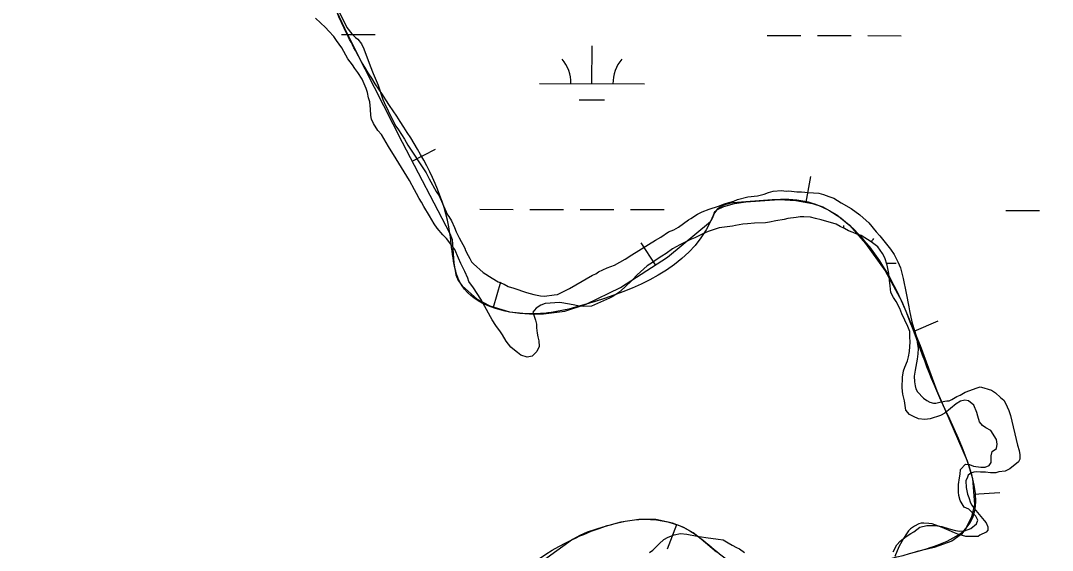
# Model space of a CAD drawing. Extents: x 3187622 to 3225504, y 800805 to 826213.
# Drawn here: x 3194499 to 3195483, y 817283 to 817789 of the extents above; entities that cross this region are included whole.
import ezdxf

# ---------------------------------------------------------------- set-up
doc = ezdxf.new("R2010")
doc.units = 0
for name, color, linetype in [('V-BORW-LINE', 7, 'Continuous'), ('V-SITE-VEGE', 7, 'Continuous'), ('V-WETL-SWMP', 7, 'Continuous')]:
    doc.layers.add(name, color=color, linetype=linetype)

msp = doc.modelspace()

# ---------------------------------------------------------------- linework, layer by layer
at = {"layer": 'V-BORW-LINE'}
for p, q in [((3194872.61, 817654.38), (3194894.78, 817665.94)), ((3195248.55, 817615.14), (3195253.02, 817639.73)), ((3195104.69, 817555.42), (3195091.12, 817576.42)), ((3194950.12, 817515.12), (3194957.14, 817539.11)), ((3195351.46, 817492.2), (3195374.5, 817501.91)), ((3195408.23, 817336.39), (3195433.17, 817338.16)), ((3195124.88, 817307.34), (3195115.8, 817284.05))]:
    msp.add_line(p, q, dxfattribs=at)
for points in [[(3194797.87, 817802.86), (3194808.15, 817781.44), (3194818.39, 817760.02), (3194863.15, 817672.54), (3194908.54, 817585.46), (3194910.71, 817579.56), (3194912.4, 817557.17), (3194914.27, 817545.92), (3194916.56, 817540.51), (3194920.16, 817535.33), (3194934.65, 817522.53), (3194946.52, 817516.17), (3194965.33, 817510.66), (3194984.54, 817508.55), (3194997.99, 817508.56), (3195018.36, 817511.33), (3195038.44, 817517.79), (3195071.3, 817533.85), (3195116.06, 817562.77), (3195157.18, 817596.8), (3195158.18, 817597.99), (3195159.32, 817600.53), (3195160.64, 817604.62), (3195161.64, 817606.42), (3195163.19, 817607.83), (3195169.86, 817611.13), (3195180.19, 817614.04), (3195190.76, 817615.52), (3195222.64, 817617.72), (3195238.6, 817616.95), (3195254.4, 817614.07), (3195264.26, 817610.73), (3195277.83, 817603.25), (3195289.98, 817592.8), (3195304.94, 817575.91), (3195323.79, 817549.53), (3195339.33, 817521), (3195357.31, 817478.32)], [(3195357.31, 817478.32), (3195373.09, 817435.12), (3195402.16, 817368.31), (3195407.17, 817351.37), (3195408.92, 817326.71), (3195406.29, 817314.92), (3195400.75, 817303.61), (3195396.56, 817298.43), (3195387.29, 817291.77), (3195370.52, 817285.67), (3195353.01, 817281.39)], [(3195162.99, 817281.1), (3195148.39, 817293.71), (3195140.58, 817299.64), (3195131.73, 817304.68), (3195121.08, 817308.82), (3195105.01, 817312.21), (3195088.97, 817312.31), (3195071.74, 817309.63), (3195054.54, 817305.11), (3195039.6, 817300.24), (3195032.45, 817297.19), (3195025.56, 817293.29), (3194977.11, 817258.14)]]:
    msp.add_lwpolyline(points, dxfattribs=at)
msp.add_spline([(3195014.15, 820127.75), (3195051.19, 820036.46), (3195079.12, 820023.13), (3195095.71, 820005.48), (3195110.87, 819937.09), (3195175.18, 819834.09), (3195197.05, 819771.03), (3195216.38, 819742.56), (3195236.04, 819732.06), (3195343.12, 819557.82), (3195386.44, 819443.91), (3195423.7, 819413.93), (3195435.21, 819377.25), (3195508.27, 819247.2), (3195522.81, 819188.06), (3195531.45, 819165.39), (3195561.32, 819136.96), (3195612.02, 819024.14), (3195671.57, 818940.87), (3195804.67, 818724.14), (3195856.56, 818587.84), (3195891.34, 818540.3), (3195946.95, 818432.98), (3195956.46, 818375.34), (3195967.94, 818321.95), (3195990.82, 818279.05), (3196012.85, 818284.02), (3196051.01, 818244.87), (3196059.66, 818210.47), (3196153.95, 818074.67), (3196181.72, 817999.75), (3196229.44, 817932.57), (3196235.77, 817878.6), (3196234, 817870.87), (3196216.51, 817843.18), (3196019.64, 817732.45), (3196013.69, 817705.61), (3195965.94, 817606.89), (3195937.72, 817579.99), (3195806.13, 817496.91), (3195442.67, 817228.37), (3195277.14, 817095.71), (3195161.32, 817066.03), (3195006.88, 816920.63), (3194988.89, 816904.25), (3194750.38, 816771.52), (3194626.73, 816626.04), (3194574.39, 816615.09), (3194537.13, 816629.54), (3194501.95, 816686.66), (3194504.96, 816727.79), (3194556.89, 816766.49), (3194645.98, 816889.8), (3194851.12, 817135.17), (3195025.56, 817293.29), (3195054.54, 817305.11), (3195088.97, 817312.31), (3195131.73, 817304.68), (3195173.61, 817273.69), (3195209.05, 817258.25), (3195260.24, 817261.31), (3195353.01, 817281.39), (3195400.75, 817303.61), (3195373.09, 817435.12), (3195339.33, 817521), (3195289.98, 817592.8), (3195254.4, 817614.07), (3195190.76, 817615.52), (3195163.19, 817607.83), (3195157.18, 817596.8), (3195038.44, 817517.79), (3194984.54, 817508.55), (3194920.16, 817535.33), (3194908.54, 817585.46), (3194818.39, 817760.02), (3194797.87, 817802.86), (3194765.35, 817861.17), (3194714.04, 817919.63), (3194687.02, 818000.29), (3194630.78, 818119.48), (3194667.35, 818141.82), (3194702.39, 818151.49), (3194837.38, 818213.06), (3194902.29, 818255.28), (3194911.56, 818327.13), (3194902.19, 818415.3), (3194985.45, 818303.67), (3195064.11, 818358.96), (3195105.49, 818400.26), (3195062.31, 818499.25), (3195048.25, 818530.37), (3195002.15, 818631.92), (3194941.61, 818693.57), (3194763.92, 818992.26), (3194734, 819033.87), (3194637.04, 819125.69), (3194584.72, 819145.81)], degree=3, dxfattribs=at)
at = {"layer": 'V-SITE-VEGE'}
for p, q in [((3194798.85, 817804.52), (3194807.5, 817788.02)), ((3194807.5, 817788.02), (3194810.39, 817781.98)), ((3194810.39, 817781.98), (3194814.89, 817775.96)), ((3194814.89, 817775.96), (3194818.56, 817772.36)), ((3194818.56, 817772.36), (3194820.6, 817770.76)), ((3194820.6, 817770.76), (3194824.28, 817766.35)), ((3194824.28, 817766.35), (3194826.35, 817761.52)), ((3194826.35, 817761.52), (3194832.56, 817745.41)), ((3194832.56, 817745.41), (3194835.46, 817738.16)), ((3194835.46, 817738.16), (3194840.02, 817726.88)), ((3194840.02, 817726.88), (3194844.59, 817713.18)), ((3194844.59, 817713.18), (3194845.83, 817710.36)), ((3194845.83, 817710.36), (3194853.67, 817693.86)), ((3194853.67, 817693.86), (3194856.96, 817687.83)), ((3194856.96, 817687.83), (3194859.42, 817684.21)), ((3194859.42, 817684.21), (3194865.16, 817675.37)), ((3194865.16, 817675.37), (3194868.45, 817669.75)), ((3194868.45, 817669.75), (3194886.08, 817643.23)), ((3194886.08, 817643.23), (3194888.96, 817637.6)), ((3194888.96, 817637.6), (3194895.55, 817625.53)), ((3194895.55, 817625.53), (3194898.42, 817621.11)), ((3194898.42, 817621.11), (3194902.55, 817611.85)), ((3195179.43, 817616.09), (3195183.05, 817617.74)), ((3195183.05, 817617.74), (3195192.73, 817620.26)), ((3195192.73, 817620.26), (3195202.02, 817621.16)), ((3195202.02, 817621.16), (3195208.47, 817622.83)), ((3195208.47, 817622.83), (3195212.5, 817624.48)), ((3195212.5, 817624.48), (3195216.93, 817625.74)), ((3195216.93, 817625.74), (3195225.01, 817626.22)), ((3195225.01, 817626.22), (3195229.46, 817625.86)), ((3195229.46, 817625.86), (3195231.89, 817625.88)), ((3195231.89, 817625.88), (3195239.58, 817625.15)), ((3195239.58, 817625.15), (3195244.02, 817625.19)), ((3195244.02, 817625.19), (3195250.5, 817624.44)), ((3195250.5, 817624.44), (3195260.61, 817623.73)), ((3195260.61, 817623.73), (3195265.07, 817622.56)), ((3195265.07, 817622.56), (3195269.94, 817620.58)), ((3195269.94, 817620.58), (3195274.8, 817619.01)), ((3195274.8, 817619.01), (3195281.72, 817614.63)), ((3194902.55, 817611.85), (3194906.27, 817602.99)), ((3195149.2, 817606.1), (3195156.05, 817608.59)), ((3195156.05, 817608.59), (3195164.92, 817611.51)), ((3195164.92, 817611.51), (3195170.56, 817613.58)), ((3195170.56, 817613.58), (3195174.59, 817614.83)), ((3195174.59, 817614.83), (3195179.43, 817616.09)), ((3195281.72, 817614.63), (3195291.48, 817609.06)), ((3195291.48, 817609.06), (3195299.62, 817603.08)), ((3194906.27, 817602.99), (3194907.5, 817601.39)), ((3194907.5, 817601.39), (3194909.96, 817597.37)), ((3194909.96, 817597.37), (3194912.85, 817590.93)), ((3195126.7, 817591.33), (3195136.34, 817598.3)), ((3195136.34, 817598.3), (3195138.35, 817599.53)), ((3195138.35, 817599.53), (3195144.78, 817603.63)), ((3195144.78, 817603.63), (3195149.2, 817606.1)), ((3195299.62, 817603.08), (3195302.88, 817600.28)), ((3195302.88, 817600.28), (3195308.17, 817595.47)), ((3194912.85, 817590.93), (3194914.51, 817586.9)), ((3195117.04, 817586.8), (3195122.28, 817588.87)), ((3195122.28, 817588.87), (3195126.7, 817591.33)), ((3195308.17, 817595.47), (3195315.13, 817587.05)), ((3194914.51, 817586.9), (3194917.39, 817581.27)), ((3194917.39, 817581.27), (3194922.74, 817571.21)), ((3195082.08, 817565.04), (3195104.59, 817579)), ((3195104.59, 817579), (3195109.81, 817581.88)), ((3195109.81, 817581.88), (3195117.04, 817586.8)), ((3195315.13, 817587.05), (3195318.81, 817583.04)), ((3195318.81, 817583.04), (3195329.03, 817570.21)), ((3194922.74, 817571.21), (3194923.57, 817569.2)), ((3194923.57, 817569.2), (3194926.04, 817564.37)), ((3195329.03, 817570.21), (3195332.31, 817565.38)), ((3194926.04, 817564.37), (3194927.69, 817561.56)), ((3194927.69, 817561.56), (3194929.33, 817558.34)), ((3194929.33, 817558.34), (3194930.97, 817556.34)), ((3195065.6, 817555.18), (3195075.65, 817560.94)), ((3195075.65, 817560.94), (3195082.08, 817565.04)), ((3195332.31, 817565.38), (3195336.02, 817558.14)), ((3195336.02, 817558.14), (3195338.5, 817552.51)), ((3194930.97, 817556.34), (3194940.35, 817547.94)), ((3195047.89, 817546.93), (3195050.3, 817548.57)), ((3195050.3, 817548.57), (3195058.75, 817552.69)), ((3195058.75, 817552.69), (3195065.6, 817555.18)), ((3195338.5, 817552.51), (3195341.02, 817542.42)), ((3194940.35, 817547.94), (3194948.88, 817542.76)), ((3194948.88, 817542.76), (3194954.58, 817539.18)), ((3194954.58, 817539.18), (3194960.26, 817536.8)), ((3195028.58, 817536.24), (3195044.67, 817545.69)), ((3195044.67, 817545.69), (3195047.89, 817546.93)), ((3195341.02, 817542.42), (3195343.98, 817528.3)), ((3194960.26, 817536.8), (3194964.32, 817534.82)), ((3194964.32, 817534.82), (3194969.59, 817533.25)), ((3194969.59, 817533.25), (3194981.76, 817528.92)), ((3194981.76, 817528.92), (3194988.65, 817526.96)), ((3195011.29, 817527.18), (3195014.5, 817528.83)), ((3195014.5, 817528.83), (3195018.93, 817530.89)), ((3195018.93, 817530.89), (3195022.55, 817532.94)), ((3195022.55, 817532.94), (3195028.58, 817536.24)), ((3194988.65, 817526.96), (3194995.13, 817525.82)), ((3194995.13, 817525.82), (3194998.77, 817525.44)), ((3194998.77, 817525.44), (3195008.06, 817526.74)), ((3195008.06, 817526.74), (3195011.29, 817527.18)), ((3195343.98, 817528.3), (3195346.53, 817515.39)), ((3195346.53, 817515.39), (3195346.97, 817511.35)), ((3195346.97, 817511.35), (3195348.24, 817505.3)), ((3195348.24, 817505.3), (3195349.51, 817499.65)), ((3195349.51, 817499.65), (3195353.26, 817487.56)), ((3195353.26, 817487.56), (3195355.4, 817475.45)), ((3195355.04, 817470.6), (3195354.28, 817465.33)), ((3195355.4, 817475.45), (3195355.04, 817470.6)), ((3195354.28, 817465.33), (3195352.36, 817454.81)), ((3195352.36, 817454.81), (3195351.6, 817449.14)), ((3195351.6, 817449.14), (3195351.66, 817443.88)), ((3195351.66, 817443.88), (3195352.5, 817439.85)), ((3195352.5, 817439.85), (3195352.93, 817437.03)), ((3195352.93, 817437.03), (3195354.57, 817434.21)), ((3195354.57, 817434.21), (3195360.29, 817428.2)), ((3195392.21, 817429.71), (3195395.44, 817430.96)), ((3195395.44, 817430.96), (3195400.26, 817433.83)), ((3195400.26, 817433.83), (3195411.54, 817437.98)), ((3195411.54, 817437.98), (3195414.36, 817438.82)), ((3195414.36, 817438.82), (3195418.01, 817438.04)), ((3195418.01, 817438.04), (3195422.06, 817436.87)), ((3195422.06, 817436.87), (3195425.31, 817435.69)), ((3195425.31, 817435.69), (3195428.96, 817433.3)), ((3195428.96, 817433.3), (3195433.86, 817428.9)), ((3195360.29, 817428.2), (3195363.55, 817425.81)), ((3195363.55, 817425.81), (3195366.39, 817424.21)), ((3195366.39, 817424.21), (3195370.04, 817423.44)), ((3195370.04, 817423.44), (3195372.06, 817423.46)), ((3195372.06, 817423.46), (3195377.3, 817424.72)), ((3195377.3, 817424.72), (3195382.55, 817425.58)), ((3195382.55, 817425.58), (3195384.97, 817425.6)), ((3195384.97, 817425.6), (3195387.39, 817426.84)), ((3195387.39, 817426.84), (3195392.21, 817429.71)), ((3195433.86, 817428.9), (3195437.12, 817426.1)), ((3195437.12, 817426.1), (3195438.76, 817423.28)), ((3195438.76, 817423.28), (3195441.66, 817416.44)), ((3195441.66, 817416.44), (3195443.32, 817411.6)), ((3195443.32, 817411.6), (3195450.06, 817383.37)), ((3195450.06, 817383.37), (3195451.72, 817378.13)), ((3195451.72, 817378.13), (3195452.16, 817374.09)), ((3195452.16, 817374.09), (3195452.2, 817370.05)), ((3195451.02, 817367.21), (3195442.59, 817360.66)), ((3195452.2, 817370.05), (3195451.02, 817367.21)), ((3195402.24, 817352.6), (3195400.65, 817349.35)), ((3195403.03, 817354.62), (3195402.24, 817352.6)), ((3195405.44, 817356.67), (3195403.03, 817354.62)), ((3195408.26, 817357.51), (3195405.44, 817356.67)), ((3195410.68, 817357.93), (3195408.26, 817357.51)), ((3195414.72, 817357.57), (3195410.68, 817357.93)), ((3195419.58, 817357.61), (3195414.72, 817357.57)), ((3195424.43, 817356.85), (3195419.58, 817357.61)), ((3195429.29, 817356.9), (3195424.43, 817356.85)), ((3195432.11, 817357.73), (3195429.29, 817356.9)), ((3195438.17, 817358.59), (3195432.11, 817357.73)), ((3195442.59, 817360.66), (3195438.17, 817358.59)), ((3195400.65, 817349.35), (3195401.12, 817342.88)), ((3195401.12, 817342.88), (3195402.39, 817336.43)), ((3195402.39, 817336.43), (3195403.64, 817333.2)), ((3195403.64, 817333.2), (3195405.3, 817328.37)), ((3195405.3, 817328.37), (3195406.53, 817325.96)), ((3195406.53, 817325.96), (3195408.59, 817322.74)), ((3195408.59, 817322.74), (3195415.13, 817315.12)), ((3195415.13, 817315.12), (3195418.39, 817311.52)), ((3195348.13, 817303.57), (3195346.13, 817301.53)), ((3195351.75, 817306.03), (3195348.13, 817303.57)), ((3195355.77, 817308.09), (3195351.75, 817306.03)), ((3195358.19, 817308.92), (3195355.77, 817308.09)), ((3195360.61, 817308.95), (3195358.19, 817308.92)), ((3195365.46, 817308.59), (3195360.61, 817308.95)), ((3195368.7, 817308.21), (3195365.46, 817308.59)), ((3195378.03, 817304.67), (3195368.7, 817308.21)), ((3195384.93, 817301.9), (3195378.03, 817304.67)), ((3195418.39, 817311.52), (3195420.03, 817309.1)), ((3195420.03, 817309.1), (3195421.69, 817305.48)), ((3195421.71, 817302.25), (3195420.12, 817300.21)), ((3195421.69, 817305.48), (3195421.71, 817302.25)), ((3195341.34, 817294.21), (3195336.97, 817286.09)), ((3195344.13, 817298.69), (3195341.34, 817294.21)), ((3195346.13, 817301.53), (3195344.13, 817298.69)), ((3195389.81, 817299.52), (3195384.93, 817301.9)), ((3195393.05, 817298.34), (3195389.81, 817299.52)), ((3195400.75, 817295.99), (3195393.05, 817298.34)), ((3195412.48, 817296.1), (3195400.75, 817295.99)), ((3195414.08, 817297.33), (3195412.48, 817296.1)), ((3195420.12, 817300.21), (3195414.08, 817297.33)), ((3195336.97, 817286.09), (3195333.01, 817277.16))]:
    msp.add_line(p, q, dxfattribs=at)
at = {"layer": 'V-WETL-SWMP'}
for p, q in [((3194805.32, 817775.21), (3194837.32, 817775.15)), ((3195211.23, 817774.39), (3195243.23, 817774.32)), ((3195259.23, 817774.29), (3195291.23, 817774.22)), ((3195307.23, 817774.19), (3195339.23, 817774.13)), ((3195044.07, 817728.3), (3195044.15, 817764.3)), ((3194994.07, 817728.4), (3195094.07, 817728.19)), ((3195032.04, 817712.89), (3195056.04, 817712.84)), ((3194936.98, 817608.44), (3194968.98, 817608.38)), ((3194984.98, 817608.35), (3195016.98, 817608.28)), ((3195032.98, 817608.25), (3195064.98, 817608.18)), ((3195080.98, 817608.15), (3195112.98, 817608.08)), ((3195438.89, 817607.42), (3195470.89, 817607.36)), ((3195284.26, 817590.51), (3195284.27, 817592.99)), ((3195325.11, 817556.91), (3195334.2, 817556.89))]:
    msp.add_line(p, q, dxfattribs=at)
for points in [[(3195087.35, 817545.9), (3195082.56, 817540.8), (3195075.17, 817533.71), (3195069.72, 817529.04), (3195064.04, 817525.26), (3195060.99, 817523.69), (3195043.71, 817516.06), (3195036.25, 817515.55), (3195031.85, 817515.95), (3195027.89, 817517.01), (3195022.61, 817517.84), (3195013.37, 817519.51), (3194999.33, 817518.5), (3194995.39, 817516.92), (3194991.03, 817514.03), (3194987.55, 817510.26), (3194990.26, 817502.6), (3194991.17, 817498.66), (3194991.21, 817495.14), (3194991.69, 817490.32), (3194992.6, 817486.81), (3194993.52, 817482.87), (3194993.79, 817477.6), (3194991.64, 817472.75), (3194987.07, 817468.09), (3194982.25, 817467.39), (3194976.3, 817469.31), (3194973.2, 817471.7), (3194970.32, 817474.08), (3194966.56, 817476.9), (3194962.12, 817482.57), (3194958.77, 817488.47), (3194956.76, 817491.52), (3194952.53, 817497.63), (3194948.97, 817502.87), (3194947.19, 817505.71), (3194938.24, 817522.75), (3194931.11, 817533.44), (3194926.66, 817539.55), (3194925.76, 817542.61), (3194922.84, 817548.96), (3194919.04, 817556.61), (3194916.79, 817561.64), (3194913.42, 817570.17), (3194905.42, 817580.41), (3194901.87, 817584.11), (3194896.54, 817590.43), (3194893.64, 817594.58), (3194889.18, 817602.22), (3194883.6, 817611.17), (3194881.59, 817615.32), (3194879.36, 817618.59), (3194876.68, 817623.4), (3194874.89, 817627.12), (3194869.98, 817635.85), (3194857.48, 817656.6), (3194850.12, 817668.39), (3194845.44, 817676.03), (3194843.21, 817679.74), (3194839.88, 817683.66), (3194835.64, 817690.43), (3194833.85, 817694.58), (3194833.16, 817698.09), (3194832.88, 817704.02), (3194832.15, 817711.04), (3194831.02, 817714.76), (3194829.87, 817720.02), (3194828.74, 817723.74), (3194824.92, 817732.71), (3194820.91, 817739.04), (3194818.02, 817742.74), (3194815.57, 817746.23), (3194813.35, 817749.07), (3194811.12, 817752.12), (3194805.54, 817762.61), (3194800.42, 817769.59), (3194797.75, 817773.3), (3194793.09, 817778.3), (3194789.98, 817782.01), (3194780.45, 817790.92)], [(3195395.28, 817330.31), (3195394.13, 817335.35), (3195393.89, 817338.43), (3195393.85, 817341.94), (3195393.82, 817345.67), (3195394.85, 817352.05), (3195395.26, 817355.57), (3195395.66, 817359.96), (3195400.44, 817365.28), (3195404.4, 817364.88), (3195408.15, 817363.16), (3195415.18, 817362.12), (3195419.35, 817362.16), (3195423.07, 817363.96), (3195424.8, 817366.61), (3195424.96, 817373.2), (3195426.02, 817377.16), (3195429.94, 817380.05), (3195430.56, 817384.23), (3195430.08, 817388.62), (3195424.73, 817397.13), (3195419.88, 817399.94), (3195416.56, 817402.1), (3195413.89, 817405.59), (3195412.08, 817411.06), (3195411.17, 817414.57), (3195408.25, 817421.57), (3195403.38, 817425.7), (3195399.86, 817426.1), (3195395.7, 817425.18), (3195391.55, 817422.73), (3195380.88, 817413.84), (3195376.5, 817411.61), (3195366.65, 817408.44), (3195361.61, 817407.73), (3195355.67, 817408.33), (3195350.82, 817410.71), (3195347.07, 817412.65), (3195343.52, 817416.57), (3195342.12, 817425.56), (3195340.74, 817431.91), (3195340.02, 817438.05), (3195340.37, 817448.16), (3195341.19, 817454.09), (3195342.47, 817457.84), (3195345.05, 817463.79), (3195346.11, 817467.54), (3195346.94, 817472.81), (3195347.51, 817482.04), (3195347.47, 817486.43), (3195347.2, 817491.92), (3195345.4, 817496.52), (3195339.57, 817508.54), (3195337.77, 817513.57), (3195334.41, 817520.35), (3195331.74, 817524.27), (3195329.28, 817529.08), (3195328.56, 817535.22), (3195328.07, 817540.71), (3195327.35, 817547.07), (3195325.74, 817554.96), (3195323.48, 817561.97), (3195321.24, 817566.34), (3195316.79, 817572.44), (3195310.6, 817577.44), (3195300.88, 817583.27), (3195296.91, 817584.77), (3195293.38, 817586.28), (3195288.76, 817587.99), (3195285, 817590.15), (3195281.03, 817592.09), (3195277.06, 817594.25), (3195262.74, 817598.5), (3195257.46, 817599.55), (3195252.62, 817600.82), (3195246.25, 817601.2), (3195242.74, 817601.17), (3195239.01, 817600.69), (3195230.89, 817599.52), (3195227.39, 817598.61), (3195219.49, 817597.44), (3195213.58, 817596.28), (3195209.63, 817595.59), (3195199.1, 817595.05), (3195192.51, 817594.55), (3195187.9, 817594.28), (3195181.11, 817592.9), (3195178.04, 817592.21), (3195165.32, 817590.78), (3195154.81, 817587.38), (3195150, 817584.92), (3195142.13, 817581.33), (3195137.32, 817579.31), (3195127.92, 817574.61), (3195120.93, 817570.81), (3195114.82, 817566.36), (3195110.68, 817563.69), (3195106.31, 817560.79), (3195101.73, 817557.67), (3195096.71, 817554.55), (3195087.35, 817545.9)], [(3195331.4, 817281.4), (3195334.85, 817288.24), (3195338.11, 817291.78), (3195340.94, 817294.01), (3195343.78, 817296.23), (3195348.14, 817298.91), (3195351.2, 817300.47), (3195356.87, 817304.92), (3195363.66, 817306.74), (3195368.71, 817306.57), (3195371.79, 817306.59), (3195377.72, 817305.77), (3195384.99, 817303.43), (3195390.94, 817301.73), (3195394.68, 817301.32), (3195399.51, 817301.37), (3195405.41, 817303.62), (3195411.08, 817308.28), (3195412.15, 817311.59), (3195410.35, 817315.52), (3195406.58, 817319.44), (3195403.48, 817322.05), (3195399.29, 817324.2), (3195395.28, 817330.31)], [(3195098.86, 817280.74), (3195102.13, 817283.19), (3195108.22, 817289.17), (3195112.79, 817293.39), (3195116.94, 817295.4), (3195122.41, 817297.65), (3195128.55, 817298.81), (3195134.71, 817298.21), (3195144.39, 817296.32), (3195152.74, 817295.3), (3195164.61, 817293.66), (3195169.23, 817292.82), (3195174.09, 817290.01), (3195177.84, 817287.85), (3195182.04, 817285.7), (3195184.69, 817284.19), (3195189.77, 817280.94)]]:
    msp.add_lwpolyline(points, dxfattribs=at)
for centre, start, end in [((3194988.83, 817728.88), 359.11148, 40.65514), ((3195099.32, 817728.66), 139.11148, 180.65514), ((3195339.44, 817557.36), 139.11148, 145.1692)]:
    msp.add_arc(centre, 35.25, start, end, dxfattribs=at)

doc.saveas('drawing.dxf')
